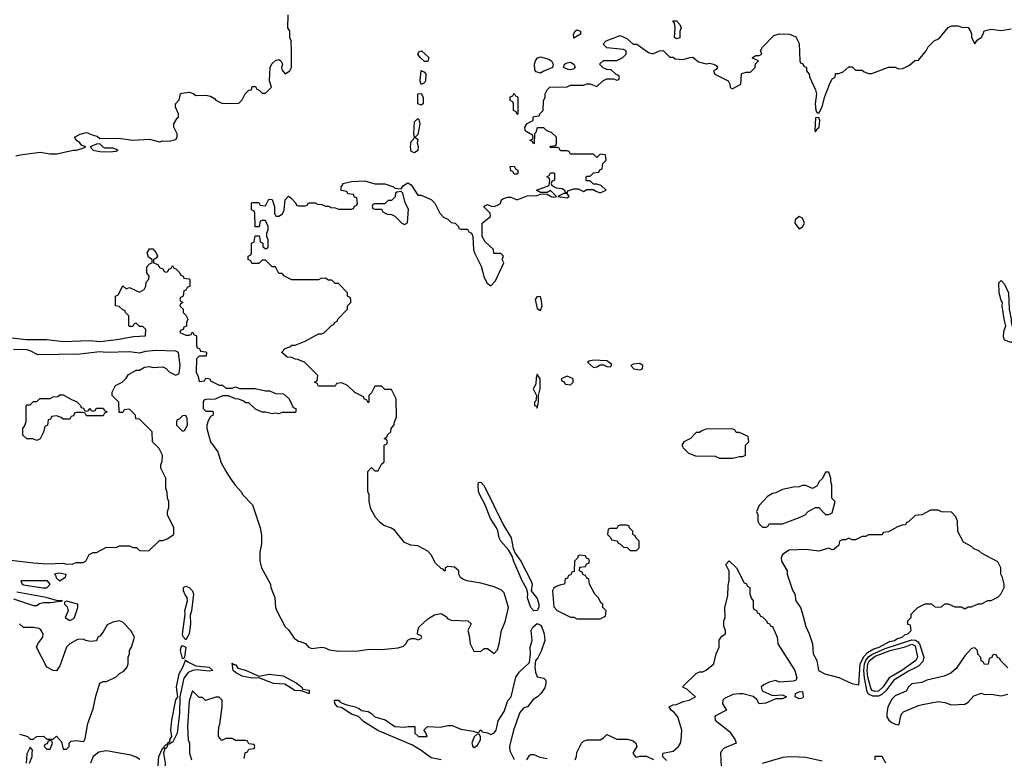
# Model space of a CAD drawing. Header units: inches. Extents: x 2348341 to 2479810, y 460419 to 613669.
# Tile 374 of 656: x 2398307 to 2404249, y 553539 to 557998. Entities that reach past the tile are written whole.
import ezdxf

# ---------------------------------------------------------------- set-up
doc = ezdxf.new("R2010")
doc.units = ezdxf.units.IN
doc.header["$MEASUREMENT"] = 0
doc.layers.add('C3595', color=7, linetype='Continuous')
doc.layers.add('C4505', color=7, linetype='Continuous')

msp = doc.modelspace()

# ---------------------------------------------------------------- linework, layer by layer
at = {"layer": 'C3595', "color": 2}
for points, elevation in [([(2398283.8, 557176.2), (2398310, 557182.4), (2398430, 557199.1), (2398490, 557188), (2398532, 557188), (2398630, 557211), (2398650, 557211), (2398694.6, 557225.4), (2398706, 557230), (2398680.9, 557240.9), (2398670, 557255.3), (2398648, 557270), (2398638, 557290), (2398672.5, 557307.5), (2398710, 557318), (2398750, 557300.7), (2398775.5, 557295.5), (2398790, 557282), (2398903.8, 557283.8), (2398990, 557271.3), (2399090, 557278), (2399150, 557261), (2399170, 557266), (2399210, 557264.7), (2399250, 557274), (2399258, 557290), (2399258, 557310), (2399238, 557350), (2399238, 557370), (2399256.4, 557403.6), (2399266, 557410), (2399266, 557430), (2399248, 557470), (2399248, 557490), (2399270, 557514), (2399278, 557550), (2399285.2, 557554.8), (2399330, 557560.7), (2399353.4, 557553.4), (2399370, 557541), (2399430, 557543), (2399457.5, 557537.5), (2399482.8, 557522.8), (2399490, 557512), (2399530, 557492), (2399630, 557494), (2399650, 557514), (2399668, 557550), (2399690, 557572), (2399706, 557574), (2399710, 557594), (2399730, 557594), (2399738, 557578), (2399752.7, 557572.7), (2399770, 557554), (2399790, 557554), (2399826, 557590), (2399815.3, 557630), (2399818, 557710), (2399829.1, 557730.9), (2399850, 557751.3), (2399870, 557758), (2399882, 557750), (2399892, 557730), (2399886, 557710), (2399890, 557694), (2399910, 557672), (2399938, 557690), (2399948, 557710), (2399948, 557810), (2399946, 557870), (2399938, 557890), (2399938, 557930), (2399926, 557950), (2399927.3, 558027.3)], 54), ([(2400000, 556428), (2399950, 556428), (2399906, 556450), (2399890, 556466), (2399870, 556466), (2399850, 556506), (2399830, 556506), (2399790, 556546), (2399770, 556546), (2399750, 556526), (2399707.3, 556527.3), (2399702, 556542), (2399686, 556550), (2399686, 556570), (2399702, 556578), (2399706, 556590), (2399706, 556650), (2399722, 556658), (2399727.3, 556692.7), (2399750, 556694), (2399754, 556690), (2399758, 556658), (2399774, 556650), (2399774, 556630), (2399790, 556614), (2399802, 556618), (2399806, 556630), (2399806, 556670), (2399798, 556690), (2399798, 556710), (2399806, 556730), (2399806, 556750), (2399790, 556786), (2399770, 556786), (2399758, 556782), (2399752.7, 556747.3), (2399727.3, 556747.3), (2399726, 556830), (2399722, 556842), (2399706, 556850), (2399706, 556890), (2399710, 556894), (2399750, 556894), (2399758, 556878), (2399790, 556874), (2399810, 556914), (2399830, 556912), (2399844.7, 556870), (2399844.7, 556830), (2399852.7, 556812.7), (2399870, 556812), (2399893.6, 556826.4), (2399902, 556850), (2399909, 556910), (2399930, 556932), (2399943.6, 556923.6), (2399974, 556890), (2399978, 556878), (2399990, 556874), (2400000, 556874)], 50), ([(2398190, 556085.7), (2398348.4, 556068.4), (2398470, 556067.2), (2398570, 556054.9), (2398730, 556061.3), (2398790, 556056.4), (2398892.7, 556067.3), (2398993.6, 556086.4), (2399066, 556090), (2399067.3, 556127.3), (2399050, 556146), (2399030, 556146), (2399010, 556166), (2398998, 556162), (2398990, 556146), (2398970, 556146), (2398966, 556150), (2398966, 556210), (2398946, 556230), (2398942, 556242), (2398930, 556246), (2398907.3, 556267.3), (2398886, 556270), (2398886, 556330), (2398902, 556338), (2398930, 556391), (2398950, 556374), (2398970, 556382), (2399030, 556354), (2399058, 556370), (2399068.7, 556390), (2399070, 556414), (2399087.3, 556432.7), (2399088, 556450), (2399074, 556470), (2399074, 556506), (2399090, 556524.7), (2399106, 556530), (2399106, 556550), (2399084.7, 556564.7), (2399075.3, 556590), (2399090, 556614), (2399110, 556614), (2399130.9, 556590.9), (2399138, 556570), (2399130, 556558), (2399114, 556550), (2399114, 556530), (2399139.8, 556519.8), (2399150, 556502), (2399172.7, 556492.7), (2399178, 556478), (2399190, 556474), (2399202, 556478), (2399207.3, 556492.7), (2399222, 556498), (2399230, 556514), (2399238, 556498), (2399250, 556494), (2399274, 556470), (2399278, 556458), (2399294, 556450), (2399298, 556438), (2399330, 556434), (2399334, 556430), (2399334, 556390), (2399318, 556382), (2399310, 556366), (2399298, 556362), (2399294, 556330), (2399278, 556322), (2399274, 556310), (2399278, 556298), (2399292, 556290), (2399278, 556282), (2399274, 556270), (2399294, 556250), (2399294, 556230), (2399310, 556214), (2399322, 556190), (2399314, 556170), (2399312.7, 556147.3), (2399298, 556142), (2399292.7, 556127.3), (2399278, 556122), (2399274, 556110), (2399310, 556094), (2399330, 556094), (2399342, 556098), (2399350, 556114), (2399358, 556098), (2399374, 556090), (2399374, 556030), (2399378, 556018), (2399392.7, 556012.7), (2399398, 555998), (2399430, 555994), (2399434, 555990), (2399432.7, 555967.3), (2399390, 555966), (2399374, 555950), (2399372, 555870), (2399384.7, 555844.7), (2399390, 555814), (2399422, 555818), (2399430, 555834), (2399447.3, 555832.7), (2399454, 555830), (2399458, 555818), (2399510, 555792), (2399530, 555792), (2399550, 555774), (2399590, 555774), (2399610, 555782), (2399632.7, 555772.7), (2399728.4, 555771.6), (2399790, 555758), (2399816.9, 555756.9), (2399850, 555742), (2399899.6, 555739.6), (2399934, 555710), (2399958, 555658), (2399974, 555650), (2399974, 555630), (2399970, 555626), (2399890, 555626), (2399870, 555618), (2399850, 555622), (2399830, 555618), (2399790, 555628), (2399770, 555628), (2399730, 555646), (2399690, 555686), (2399670, 555686), (2399656.4, 555696.4), (2399627.3, 555707.3), (2399608.4, 555708.4), (2399567.3, 555727.3), (2399530, 555728), (2399487.3, 555707.3), (2399430, 555706), (2399418, 555702), (2399414, 555690), (2399414, 555650), (2399430, 555634), (2399470, 555634), (2399474, 555630), (2399474, 555610), (2399458, 555602), (2399443.6, 555576.4), (2399436, 555550), (2399436, 555530), (2399458, 555450), (2399502, 555390), (2399523.5, 555323.5), (2399550, 555272), (2399578, 555230), (2399607.5, 555187.5), (2399645.4, 555145.4), (2399651.6, 555131.6), (2399711.3, 555070), (2399758, 554930), (2399765.4, 554885.4), (2399765.4, 554834.6), (2399756.9, 554783.1), (2399756, 554730), (2399766, 554690), (2399821, 554590), (2399822.8, 554570), (2399846.8, 554510), (2399851, 554450), (2399858.8, 554430), (2399910, 554332), (2399930, 554314), (2399963.8, 554263.8), (2399990, 554246.8), (2400000, 554243.4)], 50), ([(2400000, 555941.7), (2399987.3, 555947.3), (2399968.4, 555948.4), (2399950, 555958), (2399920.4, 555960.4), (2399888.4, 555988.4), (2399888.4, 555991.6), (2399910, 556014), (2399936.4, 556023.6), (2399950, 556034), (2399970, 556034), (2400000, 556046)], 50), ([(2398183.4, 554743.4), (2398390, 554719.5), (2398470, 554713.4), (2398570, 554718), (2398590, 554712), (2398627.3, 554712.7), (2398650, 554722), (2398690, 554722), (2398706, 554730), (2398726, 554770), (2398750, 554782), (2398770, 554782), (2398830, 554814), (2398890, 554812), (2398910, 554822), (2398970, 554822), (2398990, 554812), (2399011.6, 554811.6), (2399030, 554794), (2399087.3, 554792.7), (2399150, 554854), (2399170, 554854), (2399196.4, 554863.6), (2399238, 554890), (2399238, 554930), (2399198, 555010), (2399198, 555030), (2399207.3, 555052.7), (2399208, 555090), (2399198, 555110), (2399196.4, 555143.6), (2399188, 555170), (2399188, 555230), (2399158, 555290), (2399158, 555310), (2399167.3, 555332.7), (2399168, 555370), (2399148, 555410), (2399108.7, 555450), (2399106, 555510), (2399030, 555586), (2399008, 555588), (2399006, 555610), (2398970, 555646), (2398938, 555642), (2398930, 555626), (2398907.3, 555627.3), (2398906, 555690), (2398866, 555730), (2398866, 555750), (2398886, 555790), (2398926, 555810), (2398950, 555834), (2398963.1, 555856.9), (2399010, 555882), (2399030, 555882), (2399060.4, 555899.6), (2399090, 555904.7), (2399110, 555898), (2399170, 555902), (2399190, 555892), (2399210, 555872), (2399250, 555852), (2399270, 555862), (2399275.1, 555910), (2399266, 555990), (2399250, 555997.4), (2399130, 556000.5), (2399064.9, 555995.1), (2399030, 555985.2), (2398970, 555993), (2398830, 555989.5), (2398790, 555994), (2398670, 555978.9), (2398415.9, 555975.9), (2398370, 555999.6), (2398350, 556005.1), (2398270, 556007.6)], 50), ([(2398270, 554502), (2398390, 554461), (2398410, 554462), (2398425.6, 554474.4), (2398450, 554480.7), (2398490, 554480.5), (2398566, 554490), (2398530, 554491.6), (2398466, 554510), (2398290, 554541.2)], 50), ([(2398305.4, 553685.4), (2398336.9, 553676.9), (2398354, 553670), (2398370, 553654), (2398390, 553654), (2398409.1, 553670.9), (2398450, 553672), (2398470, 553654), (2398510, 553654), (2398530, 553672), (2398559.6, 553639.6), (2398570, 553594), (2398590, 553594), (2398606, 553610), (2398606, 553630), (2398618, 553642), (2398650, 553646), (2398690, 553641), (2398696, 553644), (2398702, 553658), (2398717.6, 553750), (2398750, 553838), (2398765.6, 553914.4), (2398790, 553992), (2398810, 554002), (2398830, 554002), (2398890, 554032), (2398910, 554052), (2398934.6, 554065.4), (2398953.6, 554086.4), (2398962, 554110), (2398962, 554150), (2398968.7, 554170), (2398968.7, 554190), (2398982, 554210), (2398999, 554270), (2398977.2, 554310), (2398930, 554360.9), (2398910, 554369.5), (2398870, 554362), (2398835.4, 554344.6), (2398810, 554302.7), (2398790, 554277.2), (2398778, 554270), (2398770, 554249), (2398735.3, 554244.7), (2398706, 554250), (2398690, 554258), (2398656.4, 554256.4), (2398610, 554229.3), (2398590.4, 554209.6), (2398550, 554098), (2398530, 554068), (2398508.4, 554068.4), (2398470, 554088.7), (2398408.7, 554210), (2398417.2, 554230), (2398447, 554270), (2398449.4, 554290), (2398434.2, 554314.2), (2398422, 554322), (2398391.1, 554328.9), (2398330, 554328), (2398306, 554350)], 50), ([(2400000, 553947), (2399967.7, 553947.7), (2399907, 553987), (2399838, 553990), (2399750, 554025.2), (2399710, 554022.7), (2399650, 554036), (2399610, 554056.2), (2399594.5, 554070), (2399590, 554114), (2399603.6, 554103.6), (2399610, 554104.7), (2399623.1, 554083.1), (2399670.4, 554070.4), (2399750, 554036), (2399813.4, 554046.6), (2399896.5, 554036.5), (2399974.6, 553994.6), (2400000, 553975.7)], 46), ([(2399662, 553538), (2399667.3, 553572.7), (2399682, 553578), (2399690, 553594), (2399722, 553598), (2399726, 553610), (2399722, 553622), (2399690, 553626), (2399682, 553642), (2399670, 553646), (2399610, 553646), (2399590, 553658), (2399550, 553658), (2399527.3, 553647.3), (2399506, 553670), (2399506, 553690), (2399508, 553730), (2399514.6, 553745.4), (2399528.7, 553850), (2399528, 553890), (2399510, 553908), (2399490, 553908.7), (2399428.4, 553888.4), (2399410, 553906), (2399390, 553906), (2399350, 553946), (2399330, 553886), (2399318.8, 553730), (2399324.7, 553650), (2399331, 553630), (2399331, 553570), (2399344.7, 553530)], 50), ([(2398366, 553510), (2398382, 553550), (2398382, 553578), (2398386, 553586), (2398370, 553606), (2398350, 553566), (2398346.8, 553510)], 50), ([(2399031.7, 553531.7), (2399010, 553545.4), (2398977.4, 553557.4), (2398830, 553583.9), (2398784.5, 553575.5), (2398750.7, 553550), (2398734, 553510)], 50)]:
    msp.add_lwpolyline(points, dxfattribs=dict(at, elevation=elevation))
for points, elevation in [([(2398790, 557249), (2398770, 557246), (2398732, 557230), (2398751, 557211), (2398790, 557202.8), (2398850, 557200.5), (2398890, 557205.5), (2398902, 557210), (2398870, 557222.7), (2398822, 557222), (2398810, 557228)], 54), ([(2398710, 555634), (2398722, 555638), (2398730, 555654), (2398738, 555638), (2398750, 555634), (2398762, 555638), (2398770, 555654), (2398810, 555654), (2398818, 555638), (2398834, 555630), (2398818, 555622), (2398810, 555606), (2398710, 555606), (2398702, 555622), (2398690, 555626), (2398650, 555626), (2398638, 555622), (2398632.7, 555607.3), (2398618, 555602), (2398610, 555586), (2398570, 555586), (2398556.4, 555596.4), (2398530, 555606), (2398498, 555602), (2398492.7, 555587.3), (2398478, 555582), (2398474, 555550), (2398458, 555542), (2398451.6, 555508.4), (2398430, 555468), (2398410, 555458), (2398387.3, 555467.3), (2398350, 555468), (2398326, 555490), (2398326, 555530), (2398336.4, 555543.6), (2398346, 555570), (2398346, 555670), (2398350, 555674), (2398370, 555674), (2398390, 555694), (2398410, 555694), (2398428.4, 555711.6), (2398490, 555712), (2398510, 555722), (2398536.4, 555723.6), (2398550, 555734), (2398570, 555734), (2398623.6, 555703.6), (2398650, 555694), (2398674, 555670), (2398678, 555658), (2398692.7, 555652.7), (2398698, 555638)], 50), ([(2399310, 555608), (2399290, 555606), (2399270, 555586), (2399258, 555582), (2399254, 555570), (2399254, 555550), (2399290, 555514), (2399302, 555518), (2399319, 555550), (2399317.2, 555590)], 50), ([(2398550, 554609.2), (2398530, 554627), (2398524.4, 554644.4), (2398517.2, 554650), (2398524.2, 554655.8), (2398550, 554658.7), (2398586, 554650), (2398581.6, 554630)], 46), ([(2398475.3, 554610), (2398314, 554610), (2398322, 554590), (2398330, 554586), (2398447.7, 554567.7), (2398470, 554568), (2398491.2, 554590)], 50), ([(2399310, 554255.3), (2399292.9, 554272.9), (2399289.6, 554289.6), (2399306, 554410), (2399304.5, 554430), (2399319, 554490), (2399317.2, 554510), (2399305.4, 554525.4), (2399296.2, 554550), (2399296, 554570), (2399310, 554578.4), (2399330.6, 554570), (2399350, 554550.6), (2399355.3, 554530), (2399344, 554430), (2399336.3, 554403.7), (2399338.4, 554350), (2399330.3, 554290)], 46), ([(2398590, 554488), (2398578, 554482), (2398578, 554470), (2398594.4, 554454.4), (2398598.8, 554430), (2398582, 554390), (2398610, 554371.3), (2398630, 554381), (2398637.2, 554390), (2398658, 554450), (2398658, 554470)], 50), ([(2399290, 554142), (2399277.2, 554190), (2399281.2, 554210), (2399290, 554221), (2399310.4, 554210), (2399302, 554150), (2399298, 554142)], 46), ([(2399450, 554065.1), (2399373.2, 554073.2), (2399350, 554068.5), (2399323.4, 554056.6), (2399296.7, 554023.3), (2399272.7, 553910), (2399271.5, 553811.5), (2399257, 553690), (2399230, 553634), (2399224.7, 553635.3), (2399210, 553624), (2399202, 553622), (2399198, 553630), (2399215.3, 553644.7), (2399214, 553650), (2399224.5, 553670), (2399219.6, 553710), (2399224.5, 553770), (2399250, 553892), (2399262, 553910), (2399253.2, 553970), (2399269.5, 554050), (2399291.6, 554088.4), (2399308, 554130), (2399306, 554134), (2399320.9, 554120.9), (2399370, 554097.6), (2399451.3, 554090), (2399473.4, 554070)], 46), ([(2398490, 553646), (2398478, 553642), (2398472.7, 553627.3), (2398458, 553622), (2398454, 553610), (2398470, 553594), (2398490, 553594), (2398506, 553630), (2398502, 553642)], 50), ([(2399150, 553157.2), (2399130, 553159), (2399116.2, 553190), (2399115.6, 553210), (2399135.1, 553384.9), (2399147.6, 553550), (2399170, 553602), (2399178, 553602), (2399178, 553610), (2399190, 553622), (2399198, 553618), (2399196, 553610), (2399190, 553598), (2399182, 553598), (2399174, 553570), (2399184.9, 553510), (2399181.6, 553430), (2399170.4, 553330), (2399170.4, 553210), (2399161.7, 553178.3)], 46)]:
    msp.add_lwpolyline(points, close=True, dxfattribs=dict(at, elevation=elevation))
at = {"layer": 'C4505', "color": 2}
for points, elevation in [([(2402270, 557882), (2402258, 557890), (2402262, 557950), (2402258, 557978), (2402248.9, 557988.9), (2402250, 557992), (2402270, 557991.3), (2402291.3, 557970), (2402298, 557950), (2402291.1, 557928.9), (2402290, 557888)], 50), ([(2401650, 557886), (2401649.3, 557910.7), (2401658, 557930), (2401670, 557938), (2401692, 557930), (2401691.3, 557910)], 50), ([(2400750, 557746), (2400724, 557770), (2400709, 557790), (2400716.4, 557803.6), (2400731.3, 557810), (2400776, 557770), (2400770, 557746)], 50), ([(2401450, 557675.3), (2401424, 557684), (2401415.3, 557695.3), (2401414, 557730), (2401419, 557750), (2401432.7, 557767.3), (2401450, 557774.8), (2401500.5, 557760.5), (2401516, 557750), (2401526, 557730), (2401522, 557710), (2401470, 557688)], 50), ([(2401630, 557696), (2401617.2, 557697.2), (2401588.7, 557710), (2401595.3, 557730), (2401610, 557738.8), (2401630, 557742), (2401651.3, 557730), (2401658, 557710), (2401650, 557702)], 50), ([(2400730, 557608), (2400722.7, 557630), (2400730, 557691.3), (2400750, 557682), (2400758, 557670), (2400756, 557630), (2400750, 557618)], 50), ([(2401310, 557426), (2401302, 557442), (2401286, 557450), (2401286, 557490), (2401282, 557502), (2401266, 557510), (2401267.3, 557532.7), (2401282, 557538), (2401290, 557554), (2401298, 557538), (2401310, 557534), (2401312.7, 557527.3), (2401314, 557430)], 50), ([(2400730, 557482), (2400709.7, 557489.7), (2400710, 557551.3), (2400730, 557552), (2400742, 557530), (2400742, 557490)], 50), ([(2400690, 557195.3), (2400670, 557202), (2400664.7, 557230), (2400670, 557262), (2400684, 557276), (2400689, 557290), (2400686, 557310), (2400690, 557382), (2400710, 557402), (2400716, 557396), (2400722, 557370), (2400710, 557306), (2400694, 557290), (2400710, 557274), (2400704.7, 557255.3), (2400712.1, 557232.1), (2400710, 557208)], 50), ([(2403130, 557408), (2403110, 557406), (2403106, 557330), (2403110, 557322), (2403120.2, 557339.8), (2403132.3, 557350), (2403136, 557390)], 50), ([(2401290, 557066), (2401282, 557082), (2401270, 557086), (2401267.3, 557112.7), (2401290, 557114), (2401298, 557098), (2401314, 557090), (2401314, 557070), (2401310, 557066)], 50), ([(2400610, 556962), (2400583.6, 556956.4), (2400574, 556950), (2400572, 556928), (2400550, 556906), (2400530, 556906), (2400510, 556886), (2400450, 556886), (2400438, 556882), (2400434, 556870), (2400438, 556858), (2400450, 556854), (2400490, 556854), (2400498, 556838), (2400523.6, 556823.6), (2400550, 556822), (2400571.6, 556811.6), (2400614, 556770), (2400630, 556762), (2400647.3, 556772.7), (2400654, 556854), (2400633.4, 556893.4), (2400619, 556950)], 50), ([(2401610, 556948), (2401590, 556948), (2401554, 556930), (2401610, 556922.8), (2401622, 556930)], 50), ([(2403010, 556809.2), (2402986.8, 556790), (2402984, 556770), (2403010, 556736), (2403030, 556746.8), (2403043.7, 556770), (2403030, 556799.3)], 50), ([(2404290, 556048.7), (2404250, 556062.7), (2404243, 556083), (2404245.1, 556114.9), (2404257.2, 556150), (2404247.3, 556190), (2404236, 556270), (2404237.2, 556290), (2404230, 556302), (2404218.4, 556350), (2404215.3, 556410), (2404230, 556424.7), (2404250, 556401), (2404273, 556350), (2404277.1, 556250), (2404290.5, 556190), (2404290.7, 556170), (2404311.1, 556088.9), (2404310.9, 556069.1)], 46), ([(2401430, 556328), (2401418, 556310), (2401430, 556254), (2401450, 556242), (2401459, 556270), (2401453.6, 556313.6), (2401450, 556326)], 50), ([(2401770, 555942), (2401743.6, 555936.4), (2401734, 555930), (2401770, 555898), (2401790, 555902), (2401810, 555914), (2401830, 555914), (2401850, 555904.7), (2401870, 555902), (2401878, 555910), (2401878, 555918), (2401850, 555938)], 50), ([(2402050, 555922), (2402010, 555918), (2401994, 555910), (2402014, 555890), (2402050, 555884.7), (2402066, 555890), (2402068, 555910)], 50), ([(2401430, 555858), (2401423.5, 555836.5), (2401422, 555798), (2401404.7, 555770), (2401424.7, 555730), (2401422, 555698), (2401414, 555690), (2401414, 555670), (2401424.7, 555664.7), (2401430, 555654), (2401438, 555690), (2401438, 555730), (2401448, 555770), (2401448, 555830)], 50), ([(2401610, 555846), (2401574, 555830), (2401578, 555818), (2401592.7, 555812.7), (2401598, 555798), (2401630, 555794), (2401646, 555810), (2401646, 555830)], 50), ([(2402452.7, 555527.3), (2402423.6, 555516.4), (2402410, 555506), (2402390, 555506), (2402354, 555470), (2402314, 555450), (2402302, 555430), (2402310, 555414), (2402342, 555382), (2402385.4, 555365.4), (2402503.6, 555363.6), (2402530, 555352), (2402610, 555351.3), (2402650, 555362), (2402670, 555362), (2402686, 555370), (2402686, 555430), (2402706, 555450), (2402702, 555482), (2402650, 555506), (2402630, 555506), (2402622, 555522), (2402610, 555526)], 50), ([(2403190, 555266), (2403170, 555266), (2403151.3, 555228.7), (2403132, 555210), (2403116.9, 555183.1), (2403091.6, 555168.4), (2403050, 555186), (2403030, 555186), (2403010, 555178), (2402976.4, 555176.4), (2402910, 555162), (2402870, 555142), (2402850, 555138), (2402819.6, 555120.4), (2402770, 555066), (2402754, 555030), (2402762, 555010), (2402762, 554970), (2402770, 554954), (2402790, 554934), (2402810, 554934), (2402822, 554938), (2402830, 554954), (2402910, 554954), (2403006, 554990), (2403046, 555010), (2403066, 555030), (2403110, 555054), (2403130, 555054), (2403170, 555012), (2403190, 555012), (2403210, 555022), (2403228, 555090), (2403208, 555110), (2403208.4, 555188.4), (2403202, 555210), (2403202, 555230)], 50), ([(2401410, 554429.6), (2401391.5, 554450), (2401384.8, 554464.8), (2401371.6, 554508.4), (2401373.6, 554533.6), (2401364.9, 554564.9), (2401339.7, 554610), (2401288.3, 554728.3), (2401279.1, 554759.1), (2401256.9, 554796.9), (2401209.6, 554849.6), (2401199.5, 554870), (2401191.7, 554911.7), (2401183.7, 554930), (2401147.9, 554987.9), (2401112.9, 555072.9), (2401084.9, 555124.9), (2401076.2, 555150), (2401073.2, 555190), (2401076.4, 555203.6), (2401090, 555206.8), (2401110, 555184.7), (2401226.6, 554946.6), (2401273, 554870), (2401285.2, 554805.2), (2401297.1, 554777.1), (2401330.2, 554730.2), (2401392.4, 554612.4), (2401398.7, 554590), (2401393.4, 554550), (2401430, 554503), (2401440.2, 554470), (2401438.9, 554450), (2401430, 554432.3)], 46), ([(2403850, 555038), (2403803.6, 555036.4), (2403751.6, 555008.4), (2403710, 555006), (2403670, 554966), (2403658, 554962), (2403651.6, 554948.4), (2403632.7, 554947.3), (2403603.6, 554936.4), (2403550, 554906), (2403518, 554902), (2403511.6, 554888.4), (2403430, 554888), (2403410, 554878), (2403390, 554878), (2403350, 554858), (2403330, 554858), (2403310, 554868), (2403290, 554858), (2403270, 554858), (2403254, 554850), (2403250, 554826), (2403219.6, 554800.4), (2403210, 554798), (2403190, 554808), (2403130, 554789.2), (2403050, 554799), (2402950, 554795.3), (2402911.1, 554768.9), (2402902, 554750), (2402904.7, 554730), (2402938, 554670), (2402938, 554650), (2402970, 554554), (2402984.7, 554530), (2402991.3, 554490), (2403018, 554450), (2403026.4, 554426.4), (2403050, 554334), (2403071.3, 554290), (2403091, 554230), (2403096, 554170), (2403118, 554130), (2403126.8, 554070), (2403164.7, 554050), (2403250, 554027.3), (2403328.4, 553991.6), (2403370, 553982), (2403378.9, 554110), (2403403.4, 554156.6), (2403422.9, 554177.1), (2403460.7, 554199.3), (2403493, 554210), (2403556.6, 554243.4), (2403585.2, 554250), (2403600.4, 554259.6), (2403633.2, 554270), (2403650, 554286.8), (2403666, 554290), (2403686, 554310), (2403682, 554342), (2403667.3, 554347.3), (2403666, 554370), (2403686, 554390), (2403686, 554410), (2403726, 554450), (2403771.6, 554471.6), (2403810, 554472), (2403830, 554454), (2403850, 554452), (2403870, 554454), (2403890, 554472), (2403910, 554472), (2403950, 554454), (2403990, 554454), (2404010, 554442), (2404030, 554454), (2404050, 554454), (2404090, 554472), (2404110, 554472), (2404150, 554491.3), (2404170, 554491.3), (2404210, 554512), (2404228, 554530), (2404248, 554570), (2404248, 554590), (2404238, 554630), (2404228, 554650), (2404228, 554690), (2404210, 554726), (2404110, 554778), (2404093.6, 554793.6), (2404064.7, 554804.7), (2404050, 554818), (2404003.1, 554843.1), (2403968.4, 554908.4), (2403966, 554970), (2403956.4, 554996.4), (2403930, 555026), (2403870, 555028)], 50), ([(2401970, 554946), (2401930, 554946), (2401918, 554942), (2401910, 554926), (2401870, 554926), (2401858, 554922), (2401854, 554890), (2401872.7, 554872.7), (2401878, 554858), (2401912.7, 554852.7), (2401918, 554838), (2401932.7, 554832.7), (2401950, 554814), (2401972.7, 554812.7), (2401990, 554794), (2402030, 554794), (2402046, 554810), (2402046, 554850), (2402027.3, 554867.3), (2402022, 554882), (2402006, 554890), (2402006, 554910), (2401986, 554930), (2401982, 554942)], 50), ([(2401690, 554766), (2401678, 554762), (2401672.7, 554747.3), (2401654, 554730), (2401652.7, 554667.3), (2401638, 554662), (2401632.7, 554647.3), (2401618, 554642), (2401612.7, 554627.3), (2401598, 554622), (2401594, 554590), (2401572.7, 554587.3), (2401543.6, 554576.4), (2401530, 554566), (2401522, 554550), (2401530, 554454), (2401550, 554432), (2401630, 554392), (2401650, 554392), (2401670, 554382), (2401810, 554382), (2401842, 554398), (2401846, 554430), (2401826, 554450), (2401826, 554470), (2401816.4, 554476.4), (2401798, 554510), (2401778, 554530), (2401746, 554590), (2401742, 554622), (2401730, 554626), (2401722, 554642), (2401707.3, 554647.3), (2401702, 554662), (2401686, 554670), (2401687.3, 554692.7), (2401722, 554698), (2401727.3, 554712.7), (2401742, 554718), (2401746, 554730), (2401742, 554742), (2401727.3, 554747.3), (2401722, 554762)], 50), ([(2403490, 553913.8), (2403454.7, 553914.7), (2403430, 553927.1), (2403420.9, 553940.9), (2403404.7, 554024.7), (2403401.1, 554070), (2403404.3, 554110), (2403412.1, 554130), (2403428.5, 554151.5), (2403450, 554166.4), (2403530, 554201.7), (2403690, 554253.5), (2403711.9, 554251.9), (2403724.7, 554244.7), (2403736.9, 554230), (2403763.1, 554150), (2403756.4, 554123.6), (2403730, 554095.6), (2403670, 554064.5), (2403582.8, 554010), (2403534.1, 553945.9), (2403510, 553924.2)], 46), ([(2403470, 553942), (2403450, 553948.2), (2403441.3, 553970), (2403425.6, 554030), (2403420.9, 554070), (2403424.8, 554110), (2403435.7, 554130), (2403470, 554155.1), (2403560.5, 554190), (2403650, 554212.1), (2403690, 554227.5), (2403710, 554218.5), (2403724.4, 554150), (2403714.3, 554130), (2403630.9, 554069.1), (2403554.7, 554025.3), (2403518.4, 553970), (2403490, 553945.2)], 42), ([(2403010, 553899), (2402986, 553910), (2402988, 553930), (2403010, 553941), (2403030, 553942), (2403034, 553910), (2403030, 553902)], 46), ([(2401070, 553686), (2401050, 553668), (2401036, 553630), (2401042, 553610), (2401050, 553604.7), (2401070, 553618), (2401088.7, 553650), (2401088, 553668), (2401082, 553682)], 46)]:
    msp.add_lwpolyline(points, close=True, dxfattribs=dict(at, elevation=elevation))
for points, elevation in [([(2400000, 556874), (2400030, 556874), (2400042, 556878), (2400050, 556892), (2400090, 556892), (2400103.6, 556883.6), (2400130, 556882), (2400152.7, 556872.7), (2400171.6, 556871.6), (2400183.6, 556863.6), (2400210, 556862), (2400230, 556854), (2400310, 556854), (2400322, 556858), (2400327.3, 556872.7), (2400342, 556878), (2400346, 556890), (2400342, 556922), (2400327.3, 556927.3), (2400322, 556942), (2400287.3, 556947.3), (2400282, 556962), (2400247.3, 556967.3), (2400246, 556990), (2400258, 557002), (2400258, 557010), (2400310, 557020.5), (2400390, 557024.9), (2400450, 557006.8), (2400510, 557007.3), (2400562, 556990), (2400570, 556982), (2400610, 556978), (2400623.3, 556996.7), (2400650, 557014), (2400670, 557000.7), (2400710, 556938), (2400730, 556938), (2400790, 556912), (2400812, 556890), (2400842, 556830), (2400865.4, 556805.4), (2400890, 556794), (2400910, 556774), (2400934, 556770), (2400954, 556750), (2400958, 556738), (2400970, 556734), (2401010, 556734), (2401018, 556718), (2401034, 556710), (2401042, 556690), (2401044.7, 556610), (2401051.3, 556590), (2401091, 556510), (2401110, 556442), (2401127.5, 556407.5), (2401150, 556392), (2401178, 556422), (2401228, 556530), (2401218, 556550), (2401226, 556570), (2401210, 556586), (2401167.3, 556587.3), (2401166, 556610), (2401116.4, 556656.4), (2401098, 556690), (2401098, 556770), (2401148, 556810), (2401146, 556830), (2401110, 556866), (2401110, 556872), (2401130, 556882), (2401151.6, 556871.6), (2401170, 556871.3), (2401190, 556878), (2401209, 556891), (2401215.3, 556910), (2401223.2, 556916.8), (2401250, 556926.8), (2401270, 556926.8), (2401310, 556911), (2401370, 556934.8), (2401430, 556936), (2401450, 556944.7), (2401470, 556946), (2401490, 556944.7), (2401514, 556930), (2401530, 556926), (2401546, 556930), (2401510, 556968), (2401490, 556955.3), (2401450, 556955.3), (2401426, 556970), (2401502, 556998), (2401506, 557030), (2401502, 557042), (2401488.7, 557050), (2401502, 557058), (2401510, 557074), (2401530, 557074), (2401534, 557070), (2401534, 557030), (2401518, 557022), (2401514, 557010), (2401518, 556998), (2401543.6, 556983.6), (2401579.6, 556979.6), (2401594, 556970), (2401598, 556958), (2401610, 556954), (2401615.3, 556964.7), (2401650, 556978), (2401676.9, 556976.9), (2401710, 556962), (2401730, 556974), (2401770, 556974), (2401783.6, 556963.6), (2401810, 556954), (2401846, 556970), (2401816.4, 556996.4), (2401790, 557006), (2401770, 557006), (2401750, 557026), (2401730, 557026), (2401726, 557030), (2401726, 557050), (2401730, 557054), (2401750, 557054), (2401770, 557074), (2401802, 557078), (2401807.3, 557092.7), (2401822, 557098), (2401826, 557130), (2401846, 557150), (2401842, 557182), (2401810, 557186), (2401790, 557166), (2401770, 557186), (2401630, 557186), (2401622, 557202), (2401610, 557206), (2401570, 557206), (2401562, 557222), (2401550, 557226), (2401510, 557226), (2401506, 557230), (2401510, 557234), (2401542, 557238), (2401546, 557250), (2401546, 557290), (2401516.4, 557316.4), (2401487.3, 557327.3), (2401470, 557346), (2401430, 557346), (2401422, 557318), (2401414, 557310), (2401412, 557250), (2401408.4, 557248.4), (2401402, 557262), (2401386, 557270), (2401402, 557278), (2401406, 557290), (2401402, 557302), (2401363.1, 557323.1), (2401358, 557330), (2401355.3, 557350), (2401368.9, 557371.1), (2401406, 557390), (2401406, 557410), (2401410, 557414), (2401442, 557418), (2401446, 557430), (2401466, 557450), (2401468.4, 557508.4), (2401478, 557530), (2401478, 557550), (2401490, 557574), (2401506, 557590), (2401610, 557592), (2401630, 557602), (2401710, 557602), (2401730, 557611.3), (2401750, 557612), (2401790, 557594), (2401826, 557630), (2401850, 557642), (2401890, 557642), (2401910, 557634), (2401922, 557638), (2401926, 557650), (2401922, 557662), (2401907.3, 557667.3), (2401876.4, 557696.4), (2401850, 557698), (2401828.4, 557708.4), (2401806, 557730), (2401830, 557752), (2401910, 557752), (2401946, 557770), (2401966, 557790), (2401966, 557810), (2401950, 557818), (2401850, 557829), (2401828.7, 557850), (2401846, 557870), (2401930, 557902), (2401970, 557884.7), (2402010, 557851.3), (2402030.7, 557850.7), (2402101, 557801), (2402127.3, 557792.7), (2402168.9, 557811.1), (2402190, 557811.3), (2402230, 557772), (2402250, 557772), (2402262, 557762), (2402310, 557758), (2402350, 557771), (2402370, 557771.3), (2402403.6, 557743.6), (2402450, 557731.3), (2402470, 557736), (2402494, 557730), (2402510, 557722), (2402518, 557710), (2402510, 557698), (2402494, 557690), (2402502, 557670), (2402582, 557630), (2402592, 557610), (2402594, 557590), (2402602, 557582), (2402610, 557582), (2402658, 557610), (2402662, 557670), (2402665.6, 557674.4), (2402690, 557682), (2402718, 557682), (2402746, 557710), (2402747.3, 557732.7), (2402766, 557750), (2402730, 557766), (2402729.3, 557770), (2402750, 557782), (2402770, 557782), (2402786, 557790), (2402778, 557810), (2402790, 557832), (2402858, 557902), (2402890, 557912), (2402951.6, 557911.6), (2402990, 557894), (2403010, 557854), (2403014, 557750), (2403018, 557738), (2403032.7, 557732.7), (2403038, 557718), (2403054, 557710), (2403054, 557690), (2403072, 557670), (2403072.7, 557652.7), (2403110, 557574), (2403114.8, 557550), (2403106.8, 557490), (2403112, 557452), (2403118, 557438), (2403130, 557434), (2403150, 557472), (2403166, 557534), (2403193.6, 557606.4), (2403210, 557642), (2403228, 557652), (2403230, 557674), (2403250, 557674), (2403276.4, 557683.6), (2403310, 557714), (2403330, 557714), (2403350, 557694), (2403390, 557694), (2403403.6, 557683.6), (2403430, 557674), (2403450, 557674), (2403550, 557711.3), (2403590, 557711.3), (2403610, 557702), (2403636.4, 557703.6), (2403676.4, 557723.6), (2403708.4, 557751.6), (2403730, 557754), (2403778, 557810), (2403790, 557834), (2403826, 557870), (2403854.6, 557885.4), (2403910, 557952), (2403930, 557962), (2403970, 557962), (2403990, 557954), (2404030, 557952), (2404044.7, 557930), (2404051.3, 557911.3), (2404051.3, 557890), (2404070, 557852), (2404085.2, 557874.8), (2404110, 557892), (2404122, 557910), (2404128, 557932), (2404170, 557941), (2404230, 557934), (2404290, 557942.8)], 50), ([(2400000, 556046), (2400030, 556058), (2400110, 556102), (2400130, 556102), (2400146, 556110), (2400190, 556154), (2400202, 556158), (2400206, 556170), (2400222, 556178), (2400226, 556190), (2400286, 556250), (2400286, 556270), (2400306, 556290), (2400306, 556310), (2400302, 556322), (2400286, 556330), (2400286, 556350), (2400230, 556406), (2400210, 556406), (2400190, 556426), (2400170, 556426), (2400150, 556438), (2400123.6, 556436.4), (2400110, 556428), (2400000, 556428)], 50), ([(2400000, 554243.4), (2400032.3, 554232.3), (2400050.7, 554210.7), (2400070, 554202.8), (2400130, 554211), (2400150, 554206.8), (2400174.4, 554194.4), (2400233.6, 554186.4), (2400350, 554188), (2400418, 554198), (2400490, 554196), (2400590, 554206), (2400623.1, 554216.9), (2400638, 554230), (2400650, 554252), (2400670, 554262), (2400690, 554262), (2400710, 554254), (2400730, 554262), (2400734, 554270), (2400730, 554278), (2400708, 554288), (2400708.7, 554310), (2400715.3, 554330), (2400770, 554381), (2400810, 554404.7), (2400850, 554414), (2400876.9, 554396.9), (2400890, 554382), (2400910, 554374), (2401012, 554370), (2401031, 554350), (2401011.3, 554310), (2401019.8, 554279.8), (2401024.7, 554230), (2401046.8, 554186.8), (2401090, 554184.7), (2401110, 554202), (2401130, 554202), (2401170, 554172), (2401190, 554194), (2401201.2, 554230), (2401214, 554310), (2401236.4, 554363.6), (2401257.2, 554450), (2401230, 554538), (2401213.6, 554553.6), (2401170, 554574), (2401090, 554597.2), (2401006, 554610), (2400980.2, 554620.2), (2400968, 554630), (2400958, 554650), (2400958, 554670), (2400930, 554694), (2400890, 554698), (2400874, 554690), (2400874, 554670), (2400866, 554670), (2400862, 554682), (2400850, 554686), (2400816.5, 554716.5), (2400790, 554768), (2400770, 554788.7), (2400710, 554821.2), (2400666.6, 554826.6), (2400630, 554842), (2400570, 554914), (2400550, 554928.7), (2400504.7, 554944.7), (2400482, 554962), (2400455.3, 554990), (2400425.6, 555045.6), (2400415.3, 555090), (2400415.3, 555130), (2400408.7, 555150), (2400408.4, 555271.6), (2400430, 555294), (2400450, 555274), (2400470, 555274), (2400490, 555314), (2400506, 555330), (2400506, 555430), (2400522, 555438), (2400526, 555450), (2400522, 555462), (2400506, 555470), (2400522, 555478), (2400527.3, 555492.7), (2400546, 555510), (2400548, 555530), (2400567.3, 555552.7), (2400568, 555570), (2400580.4, 555599.6), (2400578, 555710), (2400550, 555766), (2400510, 555766), (2400490, 555786), (2400450, 555786), (2400430, 555746), (2400414, 555730), (2400414, 555690), (2400410, 555686), (2400402, 555702), (2400386, 555710), (2400382, 555722), (2400330, 555748), (2400286, 555790), (2400250, 555806), (2400218, 555802), (2400210, 555786), (2400110, 555786), (2400102, 555802), (2400086, 555810), (2400102, 555818), (2400106, 555850), (2400026, 555930), (2400000, 555941.7)], 50), ([(2402210, 553526), (2402187.3, 553547.3), (2402188, 553570), (2402250, 553582.8), (2402282, 553610), (2402294, 553630), (2402299, 553650), (2402302, 553710), (2402279, 553790), (2402256.5, 553816.5), (2402238, 553830), (2402226, 553850), (2402250, 553862), (2402270, 553864.7), (2402310, 553882), (2402346, 553890), (2402386, 553910), (2402330, 553958), (2402310, 553966), (2402310, 553974), (2402390, 554052), (2402410, 554062), (2402430, 554062), (2402450, 554071.3), (2402495.3, 554110), (2402509, 554170), (2402528.7, 554210), (2402528.4, 554251.6), (2402543.1, 554276.9), (2402566, 554290), (2402566, 554310), (2402556.4, 554336.4), (2402555.3, 554370), (2402564, 554390), (2402562, 554450), (2402580.4, 554519.6), (2402583.1, 554583.1), (2402588.7, 554610), (2402588.4, 554668.4), (2402568, 554710), (2402588.7, 554731.3), (2402632, 554690), (2402678, 554598), (2402690, 554594), (2402698, 554578), (2402714, 554570), (2402714, 554530), (2402723.6, 554503.6), (2402734, 554490), (2402734, 554450), (2402738, 554438), (2402752.7, 554432.7), (2402758, 554418), (2402770, 554414), (2402778, 554398), (2402790, 554394), (2402814, 554370), (2402818, 554358), (2402832, 554352), (2402838, 554338), (2402850, 554334), (2402878, 554270), (2402882, 554230), (2402984.7, 554070), (2402996, 554024), (2402991, 554009), (2402974.8, 554005.2), (2402890, 553999), (2402870, 554008.7), (2402830, 553999), (2402796.9, 553983.1), (2402782, 553970), (2402787.3, 553947.3), (2402850, 553918), (2402910, 553922), (2402934, 553910), (2402910, 553898), (2402870, 553898), (2402810, 553872.7), (2402770, 553869), (2402754.8, 553894.8), (2402732.7, 553912.7), (2402670, 553929.2), (2402650, 553929.3), (2402610, 553923.7), (2402560.7, 553899.3), (2402550.7, 553890), (2402548, 553868), (2402572, 553830), (2402505.4, 553794.6), (2402502, 553790), (2402504.7, 553770), (2402590, 553702), (2402624.7, 553650), (2402631.3, 553630), (2402559.1, 553600.9), (2402540.4, 553579.6), (2402536.3, 553570), (2402540.7, 553490)], 46), ([(2400849.5, 553529.5), (2400790, 553541.6), (2400730, 553586.9), (2400678.3, 553618.3), (2400467.6, 553707.6), (2400381.8, 553761.8), (2400351.7, 553791.7), (2400310, 553805.1), (2400250, 553844.5), (2400225.2, 553850), (2400208.7, 553870), (2400206, 553890), (2400230, 553890.4), (2400239.3, 553879.3), (2400252.9, 553872.9), (2400281.4, 553861.4), (2400331, 553850), (2400358, 553838), (2400370, 553827.3), (2400410, 553822.4), (2400430.3, 553810.3), (2400450.8, 553790), (2400512.4, 553772.4), (2400570, 553731), (2400630, 553726.8), (2400651.6, 553731.6), (2400691.6, 553731.6), (2400692, 553690), (2400714, 553670), (2400766, 553670), (2400756.4, 553696.4), (2400746, 553710), (2400768.4, 553731.6), (2400846.4, 553726.4), (2400890, 553737.3), (2400916.3, 553736.3), (2400970, 553714.8), (2401043.6, 553703.6), (2401070, 553694), (2401082, 553698), (2401086, 553710), (2401091.1, 553711.1), (2401098, 553698), (2401130, 553692), (2401150, 553682), (2401170, 553692), (2401182, 553710), (2401193.6, 553766.4), (2401230, 553822), (2401252.5, 553887.5), (2401272.7, 553910), (2401300.9, 554030), (2401321.3, 554058.7), (2401382.9, 554117.1), (2401389.6, 554170), (2401387.3, 554210), (2401399.6, 554250), (2401393.6, 554310), (2401404.5, 554330), (2401430, 554353.4), (2401450, 554342), (2401457.6, 554330), (2401471.6, 554290), (2401476, 554250), (2401454.4, 554185.6), (2401434.4, 554145.6), (2401418.8, 554130), (2401414.9, 554090), (2401419.1, 554059.1), (2401430, 554031.3), (2401470, 554022), (2401482, 554010), (2401482, 553990), (2401475.3, 553964.7), (2401451.3, 553930), (2401431, 553910), (2401404.9, 553895.1), (2401371, 553850), (2401350, 553843.7), (2401324.4, 553815.6), (2401287.1, 553710), (2401263.7, 553610), (2401265.1, 553585.1), (2401290, 553532)], 46), ([(2404270, 554086), (2404226, 554130), (2404222, 554142), (2404207.3, 554147.3), (2404202, 554162), (2404190, 554166), (2404178, 554162), (2404172.7, 554147.3), (2404158, 554142), (2404152, 554108), (2404130, 554106), (2404122, 554122), (2404108.4, 554128.4), (2404107.3, 554147.3), (2404088.4, 554168.4), (2404086, 554190), (2404070, 554206), (2404050, 554202), (2404010, 554157.2), (2403958.9, 554081.1), (2403926.4, 554053.6), (2403884.9, 554035.1), (2403782, 554010), (2403750, 553996), (2403690, 553989), (2403671, 553970), (2403655.5, 553944.5), (2403590, 553916), (2403570, 553897.2), (2403545.5, 553850), (2403539.1, 553810), (2403540.7, 553790), (2403551, 553770), (2403570, 553754.8), (2403590, 553744.7), (2403610, 553742), (2403615.3, 553750), (2403621.2, 553790), (2403629.5, 553810.5), (2403640.1, 553819.9), (2403730, 553858.8), (2403755.5, 553864.5), (2403850, 553882.8), (2403890, 553876), (2403930, 553862.8), (2404010, 553866.8), (2404030, 553878), (2404064, 553916), (2404110, 553932), (2404130, 553924.7), (2404170, 553926), (2404230, 553917.3), (2404270, 553927.3)], 50), ([(2400000, 553975.7), (2400007.7, 553970), (2400016, 553956), (2400053.4, 553950), (2400054, 553930), (2400050, 553929.5), (2400006.8, 553946.8), (2400000, 553947)], 46), ([(2401658, 553530), (2401668, 553550), (2401670, 553574), (2401698, 553630), (2401710, 553642), (2401731.6, 553651.6), (2401810, 553651.3), (2401830, 553662), (2401850, 553682), (2401910, 553654.8), (2401974.4, 553654.4), (2402010, 553644.7), (2402024.7, 553630), (2402031.3, 553610), (2402006, 553570), (2402022, 553550), (2402030, 553546.8), (2402050, 553552), (2402090, 553552), (2402131.6, 553531.6)], 46), ([(2401368, 553530), (2401383.1, 553556.9), (2401390, 553562), (2401410, 553562), (2401445.4, 553545.4), (2401490, 553538)], 46), ([(2402790, 553510.6), (2402913.8, 553546.2), (2402950, 553550.4), (2403008.1, 553548.1), (2403050, 553545.5), (2403150, 553524)], 46), ([(2403468.7, 553530), (2403470, 553552), (2403510, 553552), (2403532.5, 553512.5)], 46)]:
    msp.add_lwpolyline(points, dxfattribs=dict(at, elevation=elevation))

doc.saveas('drawing.dxf')
